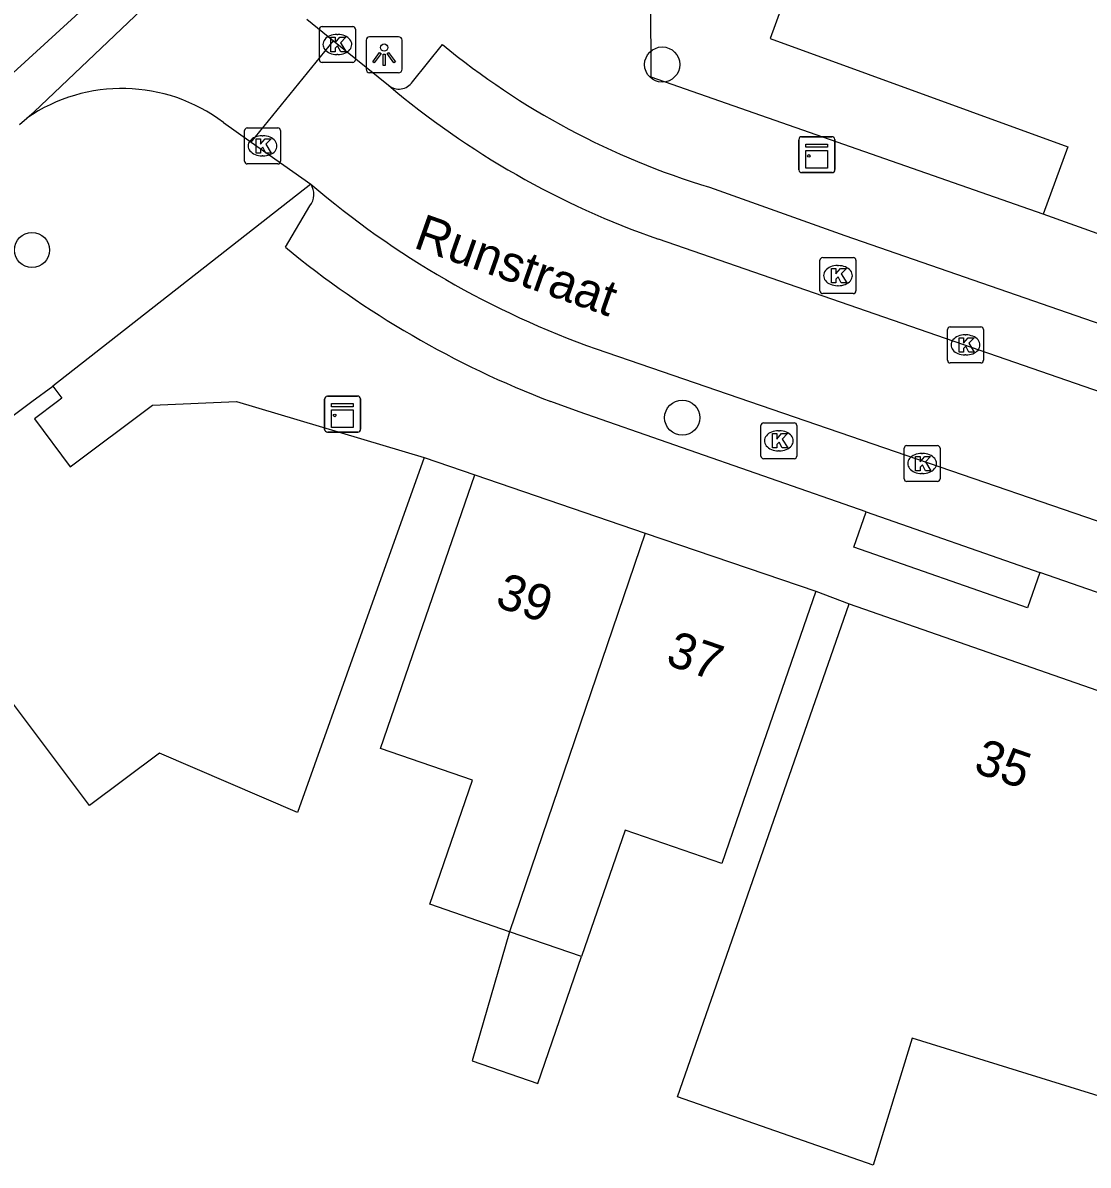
# Model space of a CAD drawing. Extents: x 160026 to 161302, y 384757 to 385701.
# Drawn here: x 160616.18 to 160645.83, y 385228.75 to 385260.54 of the extents above; entities that cross this region are included whole.
import ezdxf

# ---------------------------------------------------------------- set-up
doc = ezdxf.new("R2010")
doc.units = 0
for name, color, linetype in [('IMGEO_Boom', 7, 'Continuous'), ('IMGEO_Kast', 7, 'Continuous'), ('IMGEO_Kolk', 7, 'Continuous'), ('IMGEO_Lichtpunt', 7, 'Continuous'), ('IMGEO_Openbare_ruimte_label', 7, 'Continuous'), ('IMGEO_Pand', 7, 'Continuous'), ('IMGEO_Pand_nummerreeks', 7, 'Continuous'), ('IMGEO_Rijbaan_lokaal_open', 7, 'Continuous'), ('IMGEO_Voetpad_open', 7, 'Continuous')]:
    doc.layers.add(name, color=color, linetype=linetype)

msp = doc.modelspace()

# ---------------------------------------------------------------- linework, layer by layer
at = {"layer": 'IMGEO_Boom'}
for centre in [(160633.976, 385259.381), (160616.436, 385254.217), (160634.533, 385249.552)]:
    msp.add_circle(centre, 0.489, dxfattribs=at)
at = {"layer": 'IMGEO_Kast'}
for p, q in [((160637.781, 385256.447), (160637.781, 385257.288)), ((160637.781, 385257.288), (160637.781, 385256.447)), ((160637.856, 385257.372), (160638.697, 385257.372)), ((160638.697, 385257.372), (160637.856, 385257.372)), ((160638.781, 385257.297), (160638.781, 385256.456)), ((160638.781, 385256.456), (160638.781, 385257.297)), ((160638.706, 385256.372), (160637.865, 385256.372)), ((160637.865, 385256.372), (160638.706, 385256.372)), ((160624.657, 385250.153), (160625.498, 385250.153)), ((160625.498, 385250.153), (160624.657, 385250.153)), ((160624.582, 385249.228), (160624.582, 385250.069)), ((160624.582, 385250.069), (160624.582, 385249.228)), ((160625.582, 385250.078), (160625.582, 385249.237)), ((160625.582, 385249.237), (160625.582, 385250.078)), ((160625.507, 385249.153), (160624.666, 385249.153)), ((160624.666, 385249.153), (160625.507, 385249.153))]:
    msp.add_line(p, q, dxfattribs=at)
for points in [[(160637.976, 385257.162), (160638.576, 385257.162), (160638.576, 385257.077), (160637.976, 385257.077), (160637.976, 385257.162)], [(160637.976, 385256.987), (160638.576, 385256.987), (160638.576, 385256.498), (160637.976, 385256.498), (160637.976, 385256.987)], [(160624.777, 385249.943), (160625.377, 385249.943), (160625.377, 385249.858), (160624.777, 385249.858), (160624.777, 385249.943)], [(160624.777, 385249.768), (160625.377, 385249.768), (160625.377, 385249.279), (160624.777, 385249.279), (160624.777, 385249.768)]]:
    msp.add_lwpolyline(points, dxfattribs=at)
for centre in [(160638.06, 385256.836), (160624.861, 385249.617)]:
    msp.add_circle(centre, 0.0377, dxfattribs=at)
for centre, start, end in [((160637.859, 385257.294), 92.4484, 184.2845), ((160637.859, 385257.294), 92.4484, 184.2845), ((160638.703, 385257.294), 2.4484, 94.2845), ((160638.703, 385257.294), 2.4484, 94.2845), ((160637.859, 385256.45), 182.4484, 274.2845), ((160637.859, 385256.45), 182.4484, 274.2845), ((160638.703, 385256.45), 272.4484, 4.2845), ((160638.703, 385256.45), 272.4484, 4.2845), ((160624.66, 385250.075), 92.4484, 184.2845), ((160624.66, 385250.075), 92.4484, 184.2845), ((160625.504, 385250.075), 2.4484, 94.2845), ((160625.504, 385250.075), 2.4484, 94.2845), ((160624.66, 385249.231), 182.4484, 274.2845), ((160624.66, 385249.231), 182.4484, 274.2845), ((160625.504, 385249.231), 272.4484, 4.2845), ((160625.504, 385249.231), 272.4484, 4.2845)]:
    msp.add_arc(centre, 0.0779, start, end, dxfattribs=at)
at = {"layer": 'IMGEO_Kolk'}
for p, q in [((160624.435, 385259.513), (160624.435, 385260.365)), ((160624.51, 385260.439), (160625.362, 385260.439)), ((160625.436, 385260.365), (160625.436, 385259.513)), ((160624.923, 385260.219), (160624.948, 385260.219)), ((160625.362, 385259.439), (160624.51, 385259.439)), ((160624.946, 385259.659), (160624.921, 385259.659)), ((160622.353, 385256.69), (160622.353, 385257.542)), ((160622.428, 385257.616), (160623.28, 385257.616)), ((160623.354, 385257.542), (160623.354, 385256.69)), ((160622.841, 385257.396), (160622.866, 385257.396)), ((160622.864, 385256.836), (160622.839, 385256.836)), ((160623.28, 385256.616), (160622.428, 385256.616)), ((160638.442, 385254.006), (160639.294, 385254.006)), ((160638.367, 385253.08), (160638.367, 385253.932)), ((160638.855, 385253.786), (160638.88, 385253.786)), ((160639.368, 385253.932), (160639.368, 385253.08)), ((160639.294, 385253.006), (160638.442, 385253.006)), ((160638.878, 385253.226), (160638.853, 385253.226)), ((160641.991, 385252.077), (160642.843, 385252.077)), ((160641.916, 385251.151), (160641.916, 385252.003)), ((160642.404, 385251.857), (160642.429, 385251.857)), ((160642.917, 385252.003), (160642.917, 385251.151)), ((160642.427, 385251.297), (160642.402, 385251.297)), ((160642.843, 385251.077), (160641.991, 385251.077)), ((160636.723, 385248.484), (160636.723, 385249.336)), ((160636.798, 385249.41), (160637.65, 385249.41)), ((160637.211, 385249.19), (160637.236, 385249.19)), ((160637.724, 385249.336), (160637.724, 385248.484)), ((160637.234, 385248.63), (160637.209, 385248.63)), ((160640.709, 385247.85), (160640.709, 385248.702)), ((160640.784, 385248.776), (160641.636, 385248.776)), ((160641.197, 385248.556), (160641.222, 385248.556)), ((160641.71, 385248.702), (160641.71, 385247.85)), ((160637.65, 385248.41), (160636.798, 385248.41)), ((160641.22, 385247.996), (160641.195, 385247.996)), ((160641.636, 385247.776), (160640.784, 385247.776))]:
    msp.add_line(p, q, dxfattribs=at)
for points in [[(160624.435, 385259.513), (160624.435, 385260.365)], [(160624.51, 385260.439), (160625.362, 385260.439)], [(160625.436, 385260.365), (160625.436, 385259.513)], [(160624.756, 385260.139), (160624.879, 385260.139), (160624.879, 385259.988), (160625.009, 385260.139), (160625.173, 385260.139), (160625.027, 385259.988), (160625.18, 385259.739), (160625.028, 385259.739), (160624.943, 385259.903), (160624.879, 385259.836), (160624.879, 385259.739), (160624.756, 385259.739), (160624.756, 385260.139)], [(160625.362, 385259.439), (160624.51, 385259.439)], [(160622.353, 385256.69), (160622.353, 385257.542)], [(160622.428, 385257.616), (160623.28, 385257.616)], [(160623.354, 385257.542), (160623.354, 385256.69)], [(160622.674, 385257.316), (160622.797, 385257.316), (160622.797, 385257.165), (160622.927, 385257.316), (160623.091, 385257.316), (160622.945, 385257.165), (160623.098, 385256.916), (160622.946, 385256.916), (160622.861, 385257.08), (160622.797, 385257.013), (160622.797, 385256.916), (160622.674, 385256.916), (160622.674, 385257.316)], [(160623.28, 385256.616), (160622.428, 385256.616)], [(160638.442, 385254.006), (160639.294, 385254.006)], [(160638.367, 385253.08), (160638.367, 385253.932)], [(160638.688, 385253.706), (160638.811, 385253.706), (160638.811, 385253.555), (160638.941, 385253.706), (160639.105, 385253.706), (160638.959, 385253.555), (160639.112, 385253.306), (160638.96, 385253.306), (160638.875, 385253.47), (160638.811, 385253.403), (160638.811, 385253.306), (160638.688, 385253.306), (160638.688, 385253.706)], [(160639.368, 385253.932), (160639.368, 385253.08)], [(160639.294, 385253.006), (160638.442, 385253.006)], [(160641.991, 385252.077), (160642.843, 385252.077)], [(160641.916, 385251.151), (160641.916, 385252.003)], [(160642.237, 385251.777), (160642.36, 385251.777), (160642.36, 385251.626), (160642.49, 385251.777), (160642.654, 385251.777), (160642.508, 385251.626), (160642.661, 385251.377), (160642.509, 385251.377), (160642.424, 385251.541), (160642.36, 385251.474), (160642.36, 385251.377), (160642.237, 385251.377), (160642.237, 385251.777)], [(160642.917, 385252.003), (160642.917, 385251.151)], [(160642.843, 385251.077), (160641.991, 385251.077)], [(160636.723, 385248.484), (160636.723, 385249.336)], [(160636.798, 385249.41), (160637.65, 385249.41)], [(160637.724, 385249.336), (160637.724, 385248.484)], [(160637.044, 385249.11), (160637.167, 385249.11), (160637.167, 385248.959), (160637.297, 385249.11), (160637.461, 385249.11), (160637.315, 385248.959), (160637.468, 385248.71), (160637.316, 385248.71), (160637.231, 385248.874), (160637.167, 385248.807), (160637.167, 385248.71), (160637.044, 385248.71), (160637.044, 385249.11)], [(160640.709, 385247.85), (160640.709, 385248.702)], [(160640.784, 385248.776), (160641.636, 385248.776)], [(160641.71, 385248.702), (160641.71, 385247.85)], [(160637.65, 385248.41), (160636.798, 385248.41)], [(160641.03, 385248.476), (160641.153, 385248.476), (160641.153, 385248.325), (160641.283, 385248.476), (160641.447, 385248.476), (160641.301, 385248.325), (160641.454, 385248.076), (160641.302, 385248.076), (160641.217, 385248.24), (160641.153, 385248.173), (160641.153, 385248.076), (160641.03, 385248.076), (160641.03, 385248.476)], [(160641.636, 385247.776), (160640.784, 385247.776)]]:
    msp.add_lwpolyline(points, dxfattribs=at)
for centre, start, end in [((160624.512, 385260.363), 91.552, 178.448), ((160624.512, 385260.363), 91.552, 178.448), ((160625.36, 385260.363), 1.552, 88.448), ((160625.36, 385260.363), 1.552, 88.448), ((160624.512, 385259.515), 181.552, 268.448), ((160624.512, 385259.515), 181.552, 268.448), ((160625.36, 385259.515), 271.552, 358.448), ((160625.36, 385259.515), 271.552, 358.448), ((160622.43, 385257.54), 91.552, 178.448), ((160622.43, 385257.54), 91.552, 178.448), ((160623.278, 385257.54), 1.552, 88.448), ((160623.278, 385257.54), 1.552, 88.448), ((160622.43, 385256.692), 181.552, 268.448), ((160622.43, 385256.692), 181.552, 268.448), ((160623.278, 385256.692), 271.552, 358.448), ((160623.278, 385256.692), 271.552, 358.448), ((160638.444, 385253.93), 91.552, 178.448), ((160638.444, 385253.93), 91.552, 178.448), ((160639.292, 385253.93), 1.552, 88.448), ((160639.292, 385253.93), 1.552, 88.448), ((160638.444, 385253.082), 181.552, 268.448), ((160638.444, 385253.082), 181.552, 268.448), ((160639.292, 385253.082), 271.552, 358.448), ((160639.292, 385253.082), 271.552, 358.448), ((160641.993, 385252.001), 91.552, 178.448), ((160641.993, 385252.001), 91.552, 178.448), ((160642.841, 385252.001), 1.552, 88.448), ((160642.841, 385252.001), 1.552, 88.448), ((160641.993, 385251.153), 181.552, 268.448), ((160641.993, 385251.153), 181.552, 268.448), ((160642.841, 385251.153), 271.552, 358.448), ((160642.841, 385251.153), 271.552, 358.448), ((160636.8, 385249.334), 91.552, 178.448), ((160636.8, 385249.334), 91.552, 178.448), ((160637.648, 385249.334), 1.552, 88.448), ((160637.648, 385249.334), 1.552, 88.448), ((160640.786, 385248.7), 91.552, 178.448), ((160640.786, 385248.7), 91.552, 178.448), ((160641.634, 385248.7), 1.552, 88.448), ((160641.634, 385248.7), 1.552, 88.448), ((160636.8, 385248.486), 181.552, 268.448), ((160636.8, 385248.486), 181.552, 268.448), ((160637.648, 385248.486), 271.552, 358.448), ((160637.648, 385248.486), 271.552, 358.448), ((160640.786, 385247.852), 181.552, 268.448), ((160640.786, 385247.852), 181.552, 268.448), ((160641.634, 385247.852), 271.552, 358.448), ((160641.634, 385247.852), 271.552, 358.448)]:
    msp.add_arc(centre, 0.0765, start, end, dxfattribs=at)
for centre, major_axis, ratio, start_param, end_param in [((160624.922, 385259.939), (-0.387, 0.002), 0.722429, 4.712389, 7.853982), ((160624.947, 385259.939), (-0.39, 0.002), 0.717154, 1.570796, 4.712389), ((160622.84, 385257.116), (-0.387, 0.002), 0.722429, 4.712389, 7.853982), ((160622.865, 385257.116), (-0.39, 0.002), 0.717154, 1.570796, 4.712389), ((160638.854, 385253.506), (-0.387, 0.002), 0.722429, 4.712389, 7.853982), ((160638.879, 385253.506), (-0.39, 0.002), 0.717154, 1.570796, 4.712389), ((160642.403, 385251.577), (-0.387, 0.002), 0.722429, 4.712389, 7.853982), ((160642.428, 385251.577), (-0.39, 0.002), 0.717154, 1.570796, 4.712389), ((160637.21, 385248.91), (-0.387, 0.002), 0.722429, 4.712389, 7.853982), ((160637.235, 385248.91), (-0.39, 0.002), 0.717154, 1.570796, 4.712389), ((160641.196, 385248.276), (-0.387, 0.002), 0.722429, 4.712389, 7.853982), ((160641.221, 385248.276), (-0.39, 0.002), 0.717154, 1.570796, 4.712389)]:
    msp.add_ellipse(centre, major_axis=major_axis, ratio=ratio, start_param=start_param, end_param=end_param, dxfattribs=at)
at = {"layer": 'IMGEO_Lichtpunt'}
for p, q in [((160625.739, 385260.056), (160625.739, 385259.249)), ((160625.739, 385260.056), (160625.739, 385259.249)), ((160626.641, 385260.151), (160625.833, 385260.151)), ((160626.641, 385260.151), (160625.833, 385260.151)), ((160626.735, 385259.249), (160626.735, 385260.056)), ((160626.735, 385259.249), (160626.735, 385260.056)), ((160625.833, 385259.155), (160626.641, 385259.155)), ((160625.833, 385259.155), (160626.641, 385259.155))]:
    msp.add_line(p, q, dxfattribs=at)
for points in [[(160626.113, 385259.72), (160626.152, 385259.692), (160625.964, 385259.43), (160625.926, 385259.457), (160626.113, 385259.72)], [(160626.215, 385259.672), (160626.262, 385259.672), (160626.262, 385259.35), (160626.215, 385259.35), (160626.215, 385259.672)], [(160626.325, 385259.692), (160626.363, 385259.719), (160626.55, 385259.457), (160626.511, 385259.429), (160626.325, 385259.692)]]:
    msp.add_lwpolyline(points, dxfattribs=at)
msp.add_circle((160626.238, 385259.854), 0.0994, dxfattribs=at)
for centre, start, end in [((160625.833, 385260.056), 90, 180), ((160625.833, 385260.056), 90, 180), ((160626.641, 385260.056), 0, 90), ((160626.641, 385260.056), 0, 90), ((160625.833, 385259.249), 180, 270), ((160625.833, 385259.249), 180, 270), ((160626.641, 385259.249), 270, 0), ((160626.641, 385259.249), 270, 360)]:
    msp.add_arc(centre, 0.0946, start, end, dxfattribs=at)
at = {"layer": 'IMGEO_Pand'}
for points in [[(160644.833, 385269.176), (160643.748, 385266.188), (160639.654, 385267.675), (160639.265, 385266.604), (160638.538, 385266.264), (160637.856, 385264.388), (160638.238, 385263.57), (160636.978, 385260.104), (160645.265, 385257.093), (160644.582, 385255.212)], [(160659.879, 385249.736), (160659.142, 385250), (160644.582, 385255.212)], [(160604.177, 385240.819), (160616.437, 385250), (160617.017, 385250.434)], [(160617.017, 385250.434), (160617.271, 385250.095), (160617.144, 385250), (160616.505, 385249.522), (160617.504, 385248.187), (160619.789, 385249.898), (160622.129, 385250), (160627.349, 385248.446)], [(160627.349, 385248.446), (160625.671, 385243.736), (160623.828, 385238.566), (160619.984, 385240.212), (160618.04, 385238.756), (160615.674, 385241.915), (160608.451, 385236.506), (160610.234, 385234.126), (160604.075, 385229.515), (160602.657, 385231.433), (160599.826, 385235.215)], [(160629.723, 385235.245), (160627.508, 385236.009), (160628.699, 385239.462), (160626.136, 385240.346), (160627.132, 385243.232), (160628.762, 385247.958)], [(160628.762, 385247.958), (160633.505, 385246.342)], [(160633.505, 385246.342), (160629.723, 385235.245)], [(160633.505, 385246.342), (160638.251, 385244.725)], [(160638.251, 385244.725), (160636.621, 385239.999), (160635.637, 385237.146), (160632.949, 385238.074), (160631.734, 385234.552)], [(160647.794, 385233.745), (160647.309, 385232.354), (160647.106, 385232.425), (160646.525, 385230.549), (160640.937, 385232.279), (160639.844, 385228.749), (160634.399, 385230.648), (160639.183, 385244.368)], [(160639.183, 385244.368), (160649.749, 385240.684), (160649.954, 385240.612)], [(160629.723, 385235.245), (160628.689, 385231.653), (160630.516, 385231.022), (160631.734, 385234.552)], [(160631.734, 385234.552), (160629.723, 385235.245)]]:
    msp.add_lwpolyline(points, dxfattribs=at)
at = {"layer": 'IMGEO_Rijbaan_lokaal_open'}
for points in [[(160625.309, 385268.342), (160625.188, 385268.218), (160619.151, 385262.121), (160614.832, 385258.169)], [(160616.295, 385257.891), (160616.494, 385258.064), (160623.963, 385265.172)], [(160624.085, 385260.643), (160624.829, 385260.041)], [(160622.539, 385257.222), (160624.829, 385260.041)], [(160624.829, 385260.041), (160626.357, 385258.803)], [(160616.093, 385257.714), (160616.295, 385257.891)], [(160621.764, 385257.768), (160622.539, 385257.222)], [(160622.539, 385257.222), (160624.198, 385256.053)], [(160676.865, 385239.636), (160646.927, 385250), (160633.875, 385254.519)], [(160632.14, 385251.465), (160636.407, 385250), (160651.054, 385244.971), (160675.739, 385236.382)]]:
    msp.add_lwpolyline(points, dxfattribs=at)
for centre, radius, start, end in [((160641.721, 385277.027), 23.837, 229.8668, 250.7814), ((160618.944, 385254.03), 4.683, 52.9718, 124.4514), ((160640.54, 385275.174), 25.153, 229.4804, 250.4906)]:
    msp.add_arc(centre, radius, start, end, dxfattribs=at)
at = {"layer": 'IMGEO_Voetpad_open'}
for points in [[(160644.582, 385255.212), (160633.666, 385259.027), (160633.619, 385269.792)], [(160627.025, 385258.897), (160627.859, 385259.939)], [(160624.198, 385256.053), (160617.017, 385250.434)], [(160635.293, 385255.965), (160639.062, 385254.626), (160652.403, 385250), (160654.681, 385249.21)], [(160623.495, 385254.295), (160624.171, 385255.444)], [(160639.654, 385246.93), (160631.668, 385249.714), (160630.881, 385250)], [(160627.349, 385248.446), (160628.762, 385247.958)], [(160644.488, 385245.245), (160644.146, 385244.263), (160639.312, 385245.949), (160639.654, 385246.93)], [(160639.654, 385246.93), (160644.488, 385245.245)], [(160659.581, 385239.998), (160644.488, 385245.245)], [(160638.251, 385244.725), (160639.183, 385244.368)]]:
    msp.add_lwpolyline(points, dxfattribs=at)
for centre, radius, start, end in [((160641.509, 385276.534), 21.488, 230.5606, 253.1841), ((160626.648, 385259.156), 0.457, 230.487, 325.533), ((160623.768, 385255.767), 0.516, 321.2689, 33.654), ((160640.292, 385274.681), 26.415, 230.5145, 249.129)]:
    msp.add_arc(centre, radius, start, end, dxfattribs=at)

# ---------------------------------------------------------------- texts
at = {"layer": 'IMGEO_Openbare_ruimte_label'}
msp.add_text('Runstraat', height=1, rotation=340.5504, dxfattribs=at).set_placement((160627.023, 385254.294))
at = {"layer": 'IMGEO_Pand_nummerreeks'}
for s, rotation, p in [('39', 341.1855, (160629.294, 385244.312)), ('37', 341.1855, (160634.038, 385242.695)), ('35', 340.7773, (160642.606, 385239.7))]:
    msp.add_text(s, height=1, rotation=rotation, dxfattribs=at).set_placement(p)

doc.saveas('drawing.dxf')
